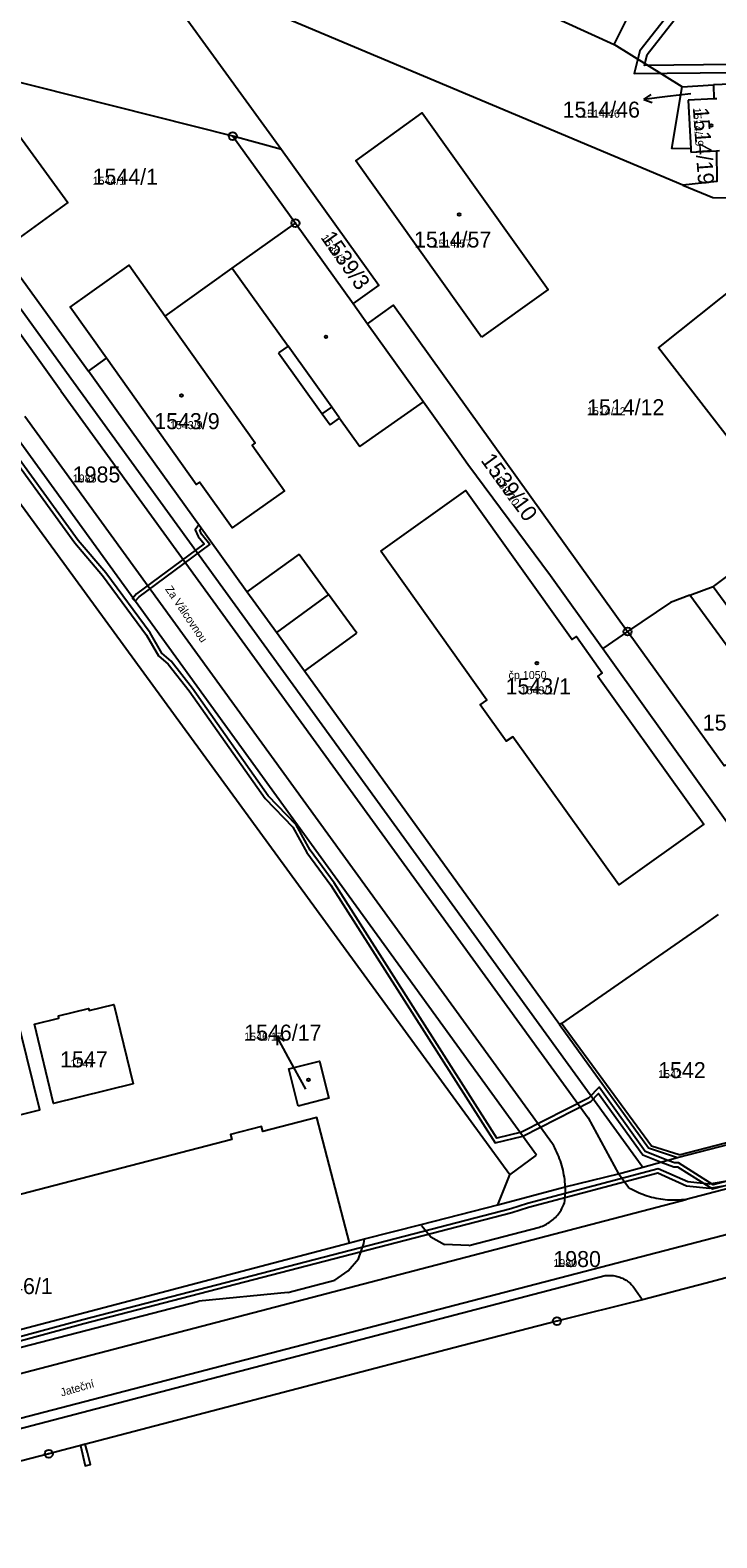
# Model space of a CAD drawing. Extents: x -763628 to -761565, y -976033 to -973833.
# Drawn here: x -763043.9 to -762958.1, y -975593.8 to -975405.3 of the extents above; entities that cross this region are included whole.
import ezdxf

# ---------------------------------------------------------------- set-up
doc = ezdxf.new("R2010")
doc.units = 0
for name, color, linetype in [('KN_cisla parcel 1000', 7, 'Continuous'), ('KN_cisla parcel 500', 7, 'Continuous'), ('KN_cisla parcel znacky', 7, 'Continuous'), ('KN_cisla popisna 500', 7, 'Continuous'), ('KN_hranice parcel', 7, 'Continuous'), ('KN_hranice uzemi', 7, 'Continuous'), ('KN_popisy', 7, 'Continuous'), ('KN_vecna bremena', 7, 'Continuous'), ('KN_vnitrni kresba parcel', 7, 'Continuous'), ('KN_znacky bodu BP', 7, 'Continuous'), ('KN_znacky budov', 7, 'Continuous')]:
    doc.layers.add(name, color=color, linetype=linetype)

msp = doc.modelspace()

# ---------------------------------------------------------------- linework, layer by layer
at = {"layer": 'KN_cisla parcel znacky'}
for p, q in [((-762967.23, -975413.99), (-762966.3, -975413.37)), ((-762964.25, -975413.62), (-762967.23, -975413.99)), ((-762967.23, -975413.99), (-762966.17, -975414.36)), ((-762961.33, -975413.29), (-762964.25, -975413.62)), ((-763011.66, -975533.73), (-763013.11, -975531.11)), ((-763013.11, -975531.11), (-763012.19, -975531.74)), ((-763013.11, -975531.11), (-763013.07, -975532.22)), ((-763009.47, -975537.72), (-763011.66, -975533.73))]:
    msp.add_line(p, q, dxfattribs=at)
at = {"layer": 'KN_hranice parcel'}
for p, q in [((-762962.35, -975424.71), (-763029.93, -975396.25)), ((-763029.93, -975396.25), (-763012.52, -975420.22)), ((-763018.61, -975418.55), (-763066.69, -975406.46)), ((-763066.69, -975406.46), (-763036.65, -975447.94)), ((-762958.5, -975412.15), (-762958.45, -975413.92)), ((-762958.45, -975413.92), (-762961.68, -975414.08)), ((-762958.08, -975413.9), (-762958.45, -975413.92)), ((-762961.68, -975414.08), (-762961.35, -975420.15)), ((-763012.52, -975420.22), (-763018.61, -975418.55)), ((-763018.61, -975418.55), (-763010.78, -975429.44)), ((-762961.35, -975420.15), (-762961.33, -975420.57)), ((-762961.33, -975420.57), (-762958.13, -975420.39)), ((-762958.13, -975420.39), (-762957.74, -975420.37)), ((-763010.78, -975429.44), (-763003.56, -975439.51)), ((-763003.56, -975439.51), (-763001.77, -975442.02)), ((-763036.65, -975447.94), (-763034.41, -975446.33)), ((-762969.25, -975480.51), (-762972.36, -975482.63)), ((-762962.99, -975546.29), (-762934.73, -975538.93)), ((-763080.52, -975577.08), (-763004.03, -975556.94))]:
    msp.add_line(p, q, dxfattribs=at)
for points in [[(-762984.8, -975335.08), (-762955.45, -975347.21), (-762946.09, -975354.35), (-762935.67, -975362.89), (-762927.56, -975371.68), (-762907.44, -975405.27), (-762920.24, -975410.7), (-762958.5, -975412.15)], [(-762964.47, -975399.31), (-762963.57, -975397.17), (-762965.47, -975395.94), (-762958.75, -975381.66), (-762966.71, -975378.18), (-762967.6, -975379.64), (-763008.94, -975360.76), (-763020.37, -975384.52), (-762970.91, -975407.11), (-762966.6, -975398.41), (-762964.47, -975399.31)], [(-762961.35, -975420.15), (-762963.71, -975420.13), (-762962.42, -975412.4), (-762958.5, -975412.15)], [(-763045.19, -975431.21), (-763055.9, -975416.51), (-763049.92, -975412.18), (-763039.21, -975426.88), (-763045.19, -975431.21)], [(-762987.51, -975443.68), (-763003.24, -975421.66), (-762994.93, -975415.66), (-762979.18, -975437.74), (-762987.51, -975443.68)], [(-763012.52, -975420.22), (-763000.33, -975437.21), (-763003.56, -975439.51)], [(-762958.13, -975420.39), (-762958.1, -975424.24), (-762962.35, -975424.71)], [(-762962.35, -975424.71), (-762958.59, -975426.25), (-762914.03, -975426.39), (-762906.36, -975443.09)], [(-763027.05, -975441.07), (-763018.66, -975435.07), (-763010.78, -975429.44)], [(-763034.41, -975446.33), (-763038.95, -975439.96), (-763031.56, -975434.71), (-763027.05, -975441.07)], [(-762950.67, -975464.04), (-762965.38, -975445.03), (-762952.47, -975434.73)], [(-762985.45, -975552.19), (-762983.97, -975548.45), (-763050.24, -975457.66), (-763063.78, -975438.29)], [(-763001.77, -975442.02), (-762998.53, -975439.7), (-762969.25, -975480.51)], [(-763027.05, -975441.07), (-763015.8, -975456.92), (-763016.19, -975457.21), (-763012.15, -975462.91), (-763018.7, -975467.55), (-763022.77, -975461.85), (-763023.16, -975462.13), (-763034.41, -975446.33)], [(-763001.77, -975442.02), (-762994.78, -975451.78), (-762991, -975457.05), (-762989.2, -975459.57), (-762978.9, -975473.48), (-762972.67, -975482.19), (-762972.36, -975482.63)], [(-762977.75, -975529.66), (-763009.62, -975485.47), (-763013.15, -975480.62), (-763016.84, -975475.56), (-763021.6, -975468.92), (-763033.29, -975452.62), (-763036.65, -975447.94)], [(-762952.59, -975470.4), (-762958.55, -975474.89), (-762951.69, -975484.26)], [(-762951.69, -975484.26), (-762954.11, -975486.03), (-762961.48, -975475.97), (-762963.9, -975476.87), (-762969.25, -975480.51)], [(-762952.93, -975495.84), (-762957.19, -975497.31), (-762968.1, -975482.11), (-762969.25, -975480.51)], [(-762972.36, -975482.63), (-762971.1, -975484.38), (-762957.68, -975503.15), (-762951.75, -975511.44)], [(-762957.93, -975515.87), (-762959.8, -975517.21), (-762977.53, -975529.5), (-762977.75, -975529.66)], [(-763063.59, -975540.64), (-763063.44, -975540.6), (-763062.74, -975543.43), (-763060.53, -975544.74), (-763042.71, -975540.31), (-763047.61, -975520.55), (-763059.94, -975523.7), (-763062.4, -975524.32), (-763067.32, -975525.58), (-763063.59, -975540.64)], [(-763031.07, -975537.08), (-763041.01, -975539.51), (-763043.4, -975529.62), (-763040.34, -975528.85), (-763040.41, -975528.57), (-763036.63, -975527.63), (-763036.56, -975527.91), (-763033.47, -975527.14), (-763031.07, -975537.08)], [(-762977.75, -975529.66), (-762966.65, -975545.06), (-762962.99, -975546.29)], [(-763010.41, -975539.87), (-763011.59, -975535.19), (-763007.77, -975534.22), (-763006.58, -975538.87), (-763010.41, -975539.87)], [(-763004.03, -975556.94), (-763008.08, -975541.26), (-763014.85, -975543.02), (-763015.01, -975542.39), (-763018.88, -975543.4), (-763018.71, -975544.03), (-763050.34, -975552.25), (-763050.76, -975550.63), (-763053.24, -975551.22), (-763052.8, -975552.89), (-763054.49, -975553.33), (-763054.64, -975552.72), (-763058.45, -975553.71), (-763058.29, -975554.31), (-763067.42, -975556.69), (-763068.41, -975552.83)], [(-762985.45, -975552.19), (-762977.04, -975549.92), (-762970.38, -975548.31), (-762967.34, -975547.48), (-762962.99, -975546.29)], [(-763004.03, -975556.94), (-763002.12, -975556.45), (-762995.06, -975554.63), (-762985.45, -975552.19)]]:
    msp.add_lwpolyline(points, dxfattribs=at)
at = {"layer": 'KN_hranice uzemi'}
for p, q in [((-762978.08, -975566.72), (-762990.98, -975570.07)), ((-762990.98, -975570.07), (-763041.6, -975583.32)), ((-763041.6, -975583.32), (-763050.44, -975585.64))]:
    msp.add_line(p, q, dxfattribs=at)
msp.add_lwpolyline([(-762951.28, -975559.82), (-762959.59, -975562.01), (-762967.37, -975564.06), (-762978.08, -975566.72)], dxfattribs=at)
at = {"layer": 'KN_vecna bremena'}
for points in [[(-762961.26, -975399.65), (-762967.71, -975407.89), (-762968.44, -975410.74), (-762956.04, -975410.59), (-762941.42, -975408.73), (-762929.91, -975406.96), (-762925.54, -975407.15), (-762919.43, -975408.5), (-762913.34, -975405.68), (-762912.65, -975407.48), (-762911.72, -975407.09), (-762912.63, -975404.75)], [(-762913.85, -975404.81), (-762919.55, -975407.46), (-762925.4, -975406.15), (-762929.97, -975405.96), (-762941.56, -975407.74), (-762956.1, -975409.59), (-762967.14, -975409.72), (-762966.79, -975408.35), (-762960.12, -975399.81)], [(-763054.01, -975447.86), (-763038.34, -975469.41), (-763034.87, -975473.5), (-763029.37, -975480.95), (-763027.89, -975483.55), (-763026.68, -975484.57), (-763024.04, -975487.94), (-763014.57, -975501.39), (-763011.09, -975504.98), (-763009.34, -975508.14), (-763006.36, -975512.21), (-762985.82, -975544.42), (-762982.34, -975543.6), (-762973.84, -975539.25), (-762972.88, -975538.27), (-762967.36, -975545.95), (-762965.03, -975546.85), (-762963.45, -975547.46), (-762963.02, -975547.43), (-762958.62, -975550.21), (-762952.46, -975548.6)], [(-762952.6, -975548.12), (-762958.54, -975549.67), (-762962.9, -975546.93), (-762963.37, -975546.96), (-762964.22, -975546.63), (-762967.04, -975545.53), (-762972.82, -975537.49), (-762974.14, -975538.85), (-762982.52, -975543.12), (-762985.58, -975543.86), (-763005.94, -975511.93), (-763008.92, -975507.86), (-763010.69, -975504.68), (-763014.19, -975501.07), (-763023.64, -975487.64), (-763026.32, -975484.23), (-763027.49, -975483.23), (-763028.95, -975480.67), (-763034.47, -975473.18), (-763037.94, -975469.11), (-763053.61, -975447.58)], [(-763063.62, -975574.18), (-763037.22, -975567.04), (-762983.72, -975553.17), (-762981.62, -975552.49), (-762965.45, -975548.2), (-762961.87, -975549.8), (-762959.01, -975550.12), (-762956.49, -975549.69), (-762934.88, -975544.08), (-762931.1, -975542.86), (-762924.18, -975541.15), (-762885.42, -975531.33), (-762873.8, -975527.82), (-762872.15, -975526.32), (-762871.29, -975523.95), (-762864.77, -975522.18), (-762858.91, -975519.19), (-762811.86, -975492.34)], [(-762935.02, -975543.6), (-762956.59, -975549.21), (-762959.03, -975549.62), (-762961.73, -975549.32), (-762965.41, -975547.68), (-762981.76, -975552.01), (-762983.86, -975552.69), (-763037.34, -975566.56), (-763063.74, -975573.7)]]:
    msp.add_lwpolyline(points, dxfattribs=at)
for points in [[(-763022.85, -975467.18), (-763023.31, -975467.78), (-763022.92, -975468.61), (-763022.2, -975469.54), (-763030.64, -975475.78), (-763031.16, -975476.36), (-763030.8, -975476.7), (-763030.3, -975476.16), (-763021.48, -975469.64), (-763022.5, -975468.35), (-763022.73, -975467.84), (-763022.54, -975467.6)], [(-763037.64, -975582.28), (-763037.05, -975584.81), (-763036.39, -975584.65), (-763036.78, -975583.14), (-763037.06, -975582.13)]]:
    msp.add_lwpolyline(points, close=True, dxfattribs=at)
at = {"layer": 'KN_vnitrni kresba parcel'}
for p, q in [((-763068.21, -975408.27), (-763038.52, -975449.28)), ((-762962.42, -975412.4), (-762970.91, -975407.11)), ((-763040.08, -975450.39), (-763069.47, -975409.77)), ((-763018.66, -975435.07), (-763011.7, -975444.81)), ((-763011.7, -975444.81), (-763012.87, -975445.65)), ((-763012.87, -975445.65), (-763007.42, -975453.28)), ((-763006.24, -975452.44), (-763011.7, -975444.81)), ((-763038.52, -975449.28), (-762967.34, -975547.48)), ((-763040.08, -975450.39), (-762974.19, -975541.31)), ((-762978.63, -975544.55), (-763044.58, -975453.61)), ((-763007.42, -975453.28), (-763006.24, -975452.44)), ((-763007.42, -975453.28), (-763006.43, -975454.66)), ((-763005.26, -975453.82), (-763006.24, -975452.44)), ((-763002.7, -975457.38), (-762994.78, -975451.78)), ((-762980.62, -975546), (-763046.51, -975454.99)), ((-763006.43, -975454.66), (-763005.26, -975453.82)), ((-763005.26, -975453.82), (-763002.7, -975457.38)), ((-763010.32, -975470.82), (-763016.84, -975475.56)), ((-763010.32, -975470.82), (-763006.64, -975475.88)), ((-763006.64, -975475.88), (-763013.15, -975480.62)), ((-763003.11, -975480.73), (-763006.64, -975475.88)), ((-762961.48, -975475.97), (-762958.55, -975474.89)), ((-763009.62, -975485.47), (-763003.11, -975480.73)), ((-762874.2, -975528.6), (-762961.94, -975551.52)), ((-762966.27, -975544.87), (-762977.53, -975529.5)), ((-762962.78, -975545.92), (-762935.1, -975538.72)), ((-762974.19, -975541.31), (-762970.38, -975548.31)), ((-762983.97, -975548.45), (-762980.62, -975546)), ((-762962.78, -975545.92), (-762966.27, -975544.87)), ((-762969.15, -975550.02), (-762970.38, -975548.31)), ((-763052.84, -975575.3), (-762961.94, -975551.52)), ((-762994.99, -975554.82), (-762995.06, -975554.63)), ((-762994.99, -975554.82), (-762993.86, -975556.18)), ((-762989.09, -975557.26), (-762980.27, -975554.97)), ((-762955.49, -975555.56), (-763102.47, -975593.83)), ((-763002.87, -975558.93), (-763002.21, -975557.02)), ((-763002.21, -975557.02), (-763002.12, -975556.45)), ((-762993.86, -975556.18), (-762992.12, -975557.17)), ((-762989.09, -975557.26), (-762992.12, -975557.17)), ((-763004.19, -975560.43), (-763002.87, -975558.93)), ((-763051.47, -975581.81), (-762972.04, -975561.04)), ((-763005.84, -975561.63), (-763004.19, -975560.43)), ((-763011.72, -975563.16), (-763005.84, -975561.63)), ((-762968.55, -975562.39), (-762967.37, -975564.06)), ((-763046.18, -975570.3), (-763022.84, -975564.23)), ((-763011.72, -975563.16), (-763022.84, -975564.23))]:
    msp.add_line(p, q, dxfattribs=at)
for points in [[(-763000.1, -975470.45), (-762989.46, -975462.89), (-762976.17, -975481.52), (-762975.64, -975481.13), (-762972.43, -975485.67), (-762972.95, -975486.09), (-762959.73, -975504.6), (-762970.35, -975512.19), (-762983.59, -975493.66), (-762984.42, -975494.23), (-762987.67, -975489.66), (-762986.84, -975489.07), (-763000.1, -975470.45)], [(-762977.04, -975549.92), (-762977.06, -975549.62), (-762977.08, -975549.33), (-762977.11, -975549.03), (-762977.15, -975548.73), (-762977.2, -975548.44), (-762977.25, -975548.15), (-762977.31, -975547.86), (-762977.38, -975547.57), (-762977.46, -975547.28), (-762977.54, -975546.99), (-762977.64, -975546.71), (-762977.74, -975546.43), (-762977.84, -975546.15), (-762977.96, -975545.88), (-762978.08, -975545.6), (-762978.21, -975545.34), (-762978.34, -975545.07), (-762978.48, -975544.81), (-762978.63, -975544.55)], [(-762977.14, -975551.96), (-762977.11, -975551.71), (-762977.08, -975551.45), (-762977.06, -975551.2), (-762977.04, -975550.94), (-762977.03, -975550.69), (-762977.03, -975550.43), (-762977.03, -975550.18), (-762977.04, -975549.92)], [(-762961.94, -975551.52), (-762962.23, -975551.56), (-762962.51, -975551.58), (-762962.8, -975551.61), (-762963.09, -975551.62), (-762963.38, -975551.62), (-762963.67, -975551.62), (-762963.96, -975551.61), (-762964.25, -975551.6), (-762964.53, -975551.57), (-762964.82, -975551.54), (-762965.11, -975551.5), (-762965.39, -975551.45), (-762965.68, -975551.4), (-762965.96, -975551.33), (-762966.24, -975551.26), (-762966.52, -975551.19), (-762966.79, -975551.1), (-762967.07, -975551.01), (-762967.34, -975550.91), (-762967.61, -975550.8), (-762967.87, -975550.69), (-762968.13, -975550.57), (-762968.39, -975550.44), (-762968.65, -975550.31), (-762968.9, -975550.17), (-762969.15, -975550.02)], [(-762980.27, -975554.97), (-762980.09, -975554.91), (-762979.9, -975554.84), (-762979.72, -975554.76), (-762979.55, -975554.68), (-762979.37, -975554.59), (-762979.2, -975554.49), (-762979.04, -975554.38), (-762978.88, -975554.27), (-762978.72, -975554.15), (-762978.57, -975554.03), (-762978.42, -975553.9), (-762978.28, -975553.76), (-762978.15, -975553.62), (-762978.02, -975553.48), (-762977.89, -975553.33), (-762977.78, -975553.17), (-762977.66, -975553.01), (-762977.56, -975552.84), (-762977.46, -975552.67), (-762977.37, -975552.5), (-762977.29, -975552.32), (-762977.21, -975552.14), (-762977.14, -975551.96)], [(-762972.04, -975561.04), (-762971.87, -975561.02), (-762971.7, -975561.01), (-762971.53, -975561.01), (-762971.36, -975561.01), (-762971.19, -975561.02), (-762971.03, -975561.04), (-762970.86, -975561.07), (-762970.69, -975561.1), (-762970.53, -975561.14), (-762970.36, -975561.19), (-762970.2, -975561.24), (-762970.04, -975561.3), (-762969.89, -975561.37), (-762969.74, -975561.45), (-762969.59, -975561.53), (-762969.44, -975561.61), (-762969.3, -975561.71), (-762969.16, -975561.81), (-762969.03, -975561.91), (-762968.9, -975562.02), (-762968.78, -975562.14), (-762968.66, -975562.26), (-762968.55, -975562.39)]]:
    msp.add_lwpolyline(points, dxfattribs=at)
at = {"layer": 'KN_znacky bodu BP'}
for centre, radius in [((-763018.61, -975418.55), 0.5), ((-763018.61, -975418.55), 0.0303), ((-763010.78, -975429.44), 0.5), ((-763010.78, -975429.44), 0.0303), ((-762969.25, -975480.51), 0.5), ((-762969.25, -975480.51), 0.0303), ((-762978.08, -975566.72), 0.5), ((-762978.08, -975566.72), 0.0303), ((-763041.6, -975583.32), 0.5), ((-763041.6, -975583.32), 0.0303)]:
    msp.add_circle(centre, radius, dxfattribs=at)
at = {"layer": 'KN_znacky budov'}
for centre in [(-762958.79, -975417.23), (-762990.3, -975428.37), (-763006.95, -975443.67), (-763025, -975450.99), (-762980.61, -975484.45), (-763009.12, -975536.56)]:
    msp.add_circle(centre, 0.175, dxfattribs=at)

# ---------------------------------------------------------------- texts
at = {"layer": 'KN_cisla parcel 1000'}
for s, p in [('1514/46', (-762977.37, -975416.25)), ('1544/1', (-763036.13, -975424.64)), ('1514/57', (-762995.95, -975432.49)), ('1514/12', (-762974.32, -975453.46)), ('1543/9', (-763028.42, -975455.2)), ('1985', (-763038.61, -975461.87)), ('1543/1', (-762984.5, -975488.36)), ('1514/55', (-762959.85, -975492.89)), ('1546/17', (-763017.18, -975531.66)), ('1547', (-763040.19, -975535)), ('1542', (-762965.43, -975536.35)), ('1980', (-762978.53, -975559.97)), ('1546/1', (-763049.29, -975563.35))]:
    msp.add_text(s, height=2, dxfattribs=at).set_placement(p)
for s, rotation, p in [('1514/19', 274, (-762961.09, -975415.04)), ('1539/3', 305, (-763007.65, -975431.29)), ('1539/10', 306, (-762987.68, -975459.11))]:
    msp.add_text(s, height=2, rotation=rotation, dxfattribs=at).set_placement(p)
at = {"layer": 'KN_cisla parcel 500'}
for s, p in [('1514/46', (-762975.05, -975416.25)), ('1544/1', (-763036.13, -975424.64)), ('1514/57', (-762993.63, -975432.49)), ('1514/12', (-762974.32, -975453.46)), ('1543/9', (-763026.46, -975455.2)), ('1985', (-763038.61, -975461.87)), ('1543/1', (-762982.62, -975488.36)), ('1546/17', (-763017.18, -975531.66)), ('1547', (-763038.91, -975535)), ('1542', (-762965.43, -975536.35)), ('1980', (-762978.53, -975559.97))]:
    msp.add_text(s, height=1, dxfattribs=at).set_placement(p)
for s, rotation, p in [('1514/19', 274, (-762961.09, -975415.04)), ('1539/3', 305, (-763007.65, -975431.29)), ('1539/10', 306, (-762986.32, -975460.99))]:
    msp.add_text(s, height=1, rotation=rotation, dxfattribs=at).set_placement(p)
at = {"layer": 'KN_cisla popisna 500'}
msp.add_text('čp 1050', height=1, dxfattribs=at).set_placement((-762984.13, -975486.44))
at = {"layer": 'KN_popisy'}
for s, rotation, p in [('Za Válcovnou', 304, (-763027.1, -975475.2)), ('Jateční', 16, (-763039.99, -975576.17))]:
    msp.add_text(s, height=1, rotation=rotation, dxfattribs=at).set_placement(p)

doc.saveas('drawing.dxf')
